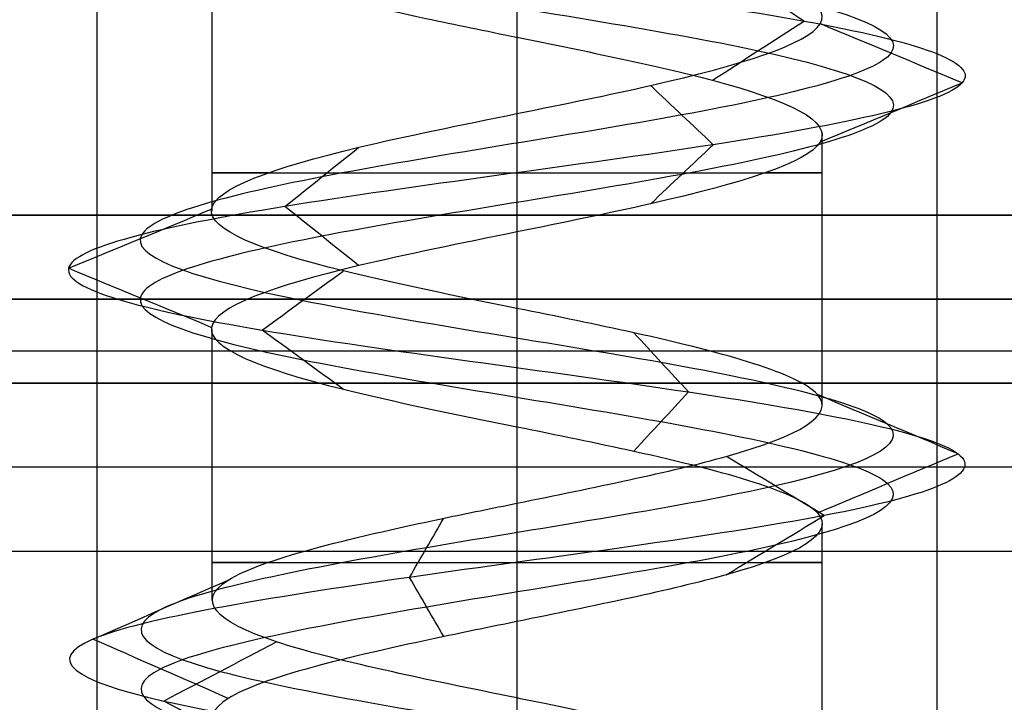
# Model space of a CAD drawing. Header units: millimetres. Extents: x -646 to 654, y -203 to 198.
# Tile 455 of 656: x -351.34 to -345.48, y 132.44 to 136.5. Entities that reach past the tile are written whole.
import ezdxf

# ---------------------------------------------------------------- set-up
doc = ezdxf.new("R2010")
doc.units = ezdxf.units.MM
doc.layers.add('Default', color=7, linetype='Continuous', true_color=0x000000)

msp = doc.modelspace()

# ---------------------------------------------------------------- linework, layer by layer
at = {"layer": 'Default', "color": 9, "true_color": 0xbebcba}
for p, q in [((-350.2002, 136.9776, 776.8222), (-350.2002, 135.3643, 776.8222)), ((-348.3844, 136.3989, 775.0083), (-348.3844, 134.7854, 775.0103)), ((-346.5685, 135.8193, 776.8222), (-346.5685, 134.2071, 776.8222)), ((-350.2002, 134.6603, 776.8222), (-350.2002, 133.0464, 776.8222)), ((-348.3844, 134.0813, 775.0103), (-348.3844, 132.4674, 775.0027)), ((-346.5685, 133.5029, 776.8222), (-346.5685, 131.8871, 776.8222))]:
    msp.add_line(p, q, dxfattribs=at)
at = {"layer": 'Default'}
for p, q in [((652.6156, 134.3403, 772.8222), (-645.3844, 134.3403, 772.8222)), ((-645.3844, 134.3403, 1170.8222), (652.6156, 134.3403, 1170.8222)), ((652.6156, 134.3403, 971.8222), (-645.3844, 134.3403, 971.8222)), ((-457.9349, 134.3403, 880.8222), (-270.8338, 134.3403, 880.8222)), ((652.6156, 133.8403, 885.3222), (-645.3844, 133.8403, 885.3222))]:
    msp.add_line(p, q, dxfattribs=at)
at = {"layer": 'Default', "color": 9, "true_color": 0xbebcba, "extrusion": (0, -1, 0)}
for centre, start, end in [((-348.3844, 776.8222, -135.5922), 144.57678, 270), ((-348.3844, 776.8222, -135.5922), 270, 35.24082), ((-348.3844, 776.8222, -133.2741), 144.69448, 270), ((-348.3844, 776.8222, -133.2741), 270, 35.48462)]:
    msp.add_arc(centre, 1.8159, start, end, dxfattribs=at)
at = {"layer": 'Default'}
for points in [[(-350.8844, 147.3403, 776.3222), (-350.8844, 140.8403, 776.3222), (-350.8844, 134.3403, 776.3222)], [(-348.3844, 147.3403, 778.8222), (-348.3844, 140.8403, 778.8222), (-348.3844, 134.3403, 778.8222)], [(-348.3844, 147.3403, 773.8222), (-348.3844, 140.8403, 773.8222), (-348.3844, 134.3403, 773.8222)], [(-345.8844, 147.3403, 776.3222), (-345.8844, 140.8403, 776.3222), (-345.8844, 134.3403, 776.3222)], [(-645.3844, 135.3403, 1171.8222), (3.6156, 135.3403, 1171.8222), (652.6156, 135.3403, 1171.8222)], [(652.6156, 135.3403, 771.8222), (3.6156, 135.3403, 771.8222), (-645.3844, 135.3403, 771.8222)], [(-645.3844, 134.8403, 1171.3222), (3.6156, 134.8403, 1171.3222), (652.6156, 134.8403, 1171.3222)], [(652.6156, 134.8403, 772.3222), (3.6156, 134.8403, 772.3222), (-645.3844, 134.8403, 772.3222)], [(-1.8844, 134.5307, 771.8222), (-319.1344, 134.5307, 771.8222), (-636.3844, 134.5307, 771.8222)], [(-1.8844, 134.5307, 780.8222), (-319.1344, 134.5307, 780.8222), (-636.3844, 134.5307, 780.8222)], [(652.6156, 134.3403, 884.8222), (3.6156, 134.3403, 884.8222), (-645.3844, 134.3403, 884.8222)], [(-645.3844, 134.3403, 876.8222), (3.6156, 134.3403, 876.8222), (652.6156, 134.3403, 876.8222)], [(-1.8844, 134.3403, 771.8222), (-319.1344, 134.3403, 771.8222), (-636.3844, 134.3403, 771.8222)], [(-1.8844, 134.3403, 780.8222), (-319.1344, 134.3403, 780.8222), (-636.3844, 134.3403, 780.8222)], [(-1.8844, 134.3403, 780.8222), (-319.1344, 134.3403, 780.8222), (-636.3844, 134.3403, 780.8222)], [(-1.8844, 134.3403, 873.8222), (-319.1344, 134.3403, 873.8222), (-636.3844, 134.3403, 873.8222)], [(-1.8844, 134.3403, 827.3222), (-319.1344, 134.3403, 827.3222), (-636.3844, 134.3403, 827.3222)], [(-350.8844, 134.3403, 776.3222), (-423.9096, 134.3403, 776.3222), (-496.9349, 134.3403, 776.3222)], [(-350.8844, 134.3403, 776.3222), (-350.8844, 111.8403, 776.3222), (-350.8844, 89.3403, 776.3222)], [(-348.3844, 134.3403, 778.8222), (-348.3844, 111.8403, 778.8222), (-348.3844, 89.3403, 778.8222)], [(-348.3844, 134.3403, 773.8222), (-348.3844, 111.8403, 773.8222), (-348.3844, 89.3403, 773.8222)], [(-345.8844, 134.3403, 776.3222), (-345.8844, 111.8403, 776.3222), (-345.8844, 89.3403, 776.3222)], [(-126.8844, 134.3403, 776.3222), (-236.3844, 134.3403, 776.3222), (-345.8844, 134.3403, 776.3222)], [(-645.3844, 133.3403, 885.8222), (3.6156, 133.3403, 885.8222), (652.6156, 133.3403, 885.8222)]]:
    msp.add_open_spline(points, degree=2, dxfattribs=at)
at = {"layer": 'Default', "color": 9, "true_color": 0xbebcba}
for points, degree in [([(-348.3844, 139.246, 774.5826), (-347.6402, 139.1234, 774.5826), (-346.1646, 138.8782, 775.3829), (-345.9697, 138.5104, 777.9095), (-347.9868, 138.1427, 779.438), (-350.365, 137.7749, 778.5775), (-350.9339, 137.4071, 776.1114), (-349.1716, 137.0393, 774.2956), (-346.6901, 136.6715, 774.7891), (-345.7571, 136.3037, 777.1412), (-347.2258, 135.936, 779.2017), (-349.7535, 135.5682, 779.0871), (-351.0297, 135.2004, 776.9021), (-349.8878, 134.8326, 774.6442), (-347.3716, 134.4648, 774.3771), (-345.7812, 134.097, 776.3452), (-346.5704, 133.7292, 778.7493), (-349.0177, 133.3615, 779.3918), (-350.8861, 132.9937, 777.6855), (-350.4677, 132.6259, 775.19), (-348.1449, 132.2581, 774.1865), (-346.041, 131.8903, 775.5923), (-346.0792, 131.5225, 778.1223), (-348.2246, 131.1548, 779.4639), (-350.516, 130.787, 778.3907), (-350.8589, 130.4192, 775.8837), (-348.9398, 130.0514, 774.2346), (-346.513, 129.6836, 774.9508), (-345.7968, 129.3158, 777.3777), (-347.4459, 128.948, 779.2968), (-349.9529, 128.5803, 778.9539), (-351.0261, 128.2125, 776.6624), (-349.6845, 127.8447, 774.517), (-347.1545, 127.4769, 774.4788), (-345.7487, 127.1091, 776.5827), (-346.7522, 126.7413, 778.9055), (-349.2477, 126.3736, 779.324), (-350.954, 126.0058, 777.4556), (-350.3114, 125.638, 775.0082), (-347.9073, 125.2702, 774.219), (-345.9393, 124.9024, 775.8094), (-346.2063, 124.5346, 778.3256), (-348.4643, 124.1669, 779.4675), (-350.6492, 123.7991, 778.1914), (-350.7638, 123.4313, 775.6636), (-348.7034, 123.0635, 774.195), (-346.3513, 122.6957, 775.1279), (-345.8577, 122.3279, 777.6096), (-347.6737, 121.9601, 779.3715), (-350.1393, 121.5924, 778.8032), (-351.0008, 121.2246, 776.424), (-349.4705, 120.8568, 774.4088), (-346.9474, 120.489, 774.5997), (-345.7378, 120.1212, 776.8222), (-346.9474, 119.7534, 779.0447), (-349.4705, 119.3857, 779.2356), (-351.0008, 119.0179, 777.2204), (-350.1393, 118.6501, 774.8413), (-347.6737, 118.2823, 774.2729), (-345.8577, 117.9145, 776.0349), (-346.3513, 117.5467, 778.5166), (-348.7034, 117.179, 779.4494), (-350.7638, 116.8112, 777.9808), (-350.6492, 116.4434, 775.4531), (-348.4643, 116.0756, 774.1769), (-346.2063, 115.7078, 775.3188), (-345.9393, 115.34, 777.835), (-347.9073, 114.9722, 779.4254), (-350.3114, 114.6045, 778.6362), (-350.954, 114.2367, 776.1889), (-349.2477, 113.8689, 774.3205), (-346.7522, 113.5011, 774.7389), (-345.7487, 113.1333, 777.0617), (-347.1545, 112.7655, 779.1656), (-349.6845, 112.3978, 779.1274), (-351.0261, 112.03, 776.982), (-349.9529, 111.6622, 774.6906), (-347.4459, 111.2944, 774.3477), (-345.7968, 110.9266, 776.2668), (-346.513, 110.5588, 778.6936), (-348.9398, 110.1911, 779.4098), (-350.8589, 109.8233, 777.7607), (-350.516, 109.4555, 775.2537), (-348.2246, 109.0877, 774.1805), (-346.0792, 108.7199, 775.5221), (-346.041, 108.3521, 778.0521), (-348.1449, 107.9843, 779.4579), (-350.4677, 107.6166, 778.4544), (-350.8861, 107.2488, 775.9589), (-349.0177, 106.881, 774.2526), (-346.5704, 106.5132, 774.8952), (-345.7812, 106.1454, 777.2993), (-347.3716, 105.7776, 779.2673), (-349.8878, 105.4099, 779.0003), (-351.0297, 105.0421, 776.7423), (-349.7535, 104.6743, 774.5574), (-347.2258, 104.3065, 774.4428), (-345.7571, 103.9387, 776.5032), (-346.6901, 103.5709, 778.8553), (-349.1716, 103.2031, 779.3488), (-350.9339, 102.8354, 777.533), (-350.365, 102.4676, 775.067), (-347.9868, 102.0998, 774.2064), (-345.9697, 101.732, 775.7349), (-346.1646, 101.3642, 778.2615), (-347.6402, 101.119, 779.0619), (-348.3844, 100.9964, 779.0619)], 3), ([(-348.3844, 139.0695, 774.1563), (-347.4985, 138.9469, 774.1563), (-345.7421, 138.7017, 775.109), (-345.5101, 138.3339, 778.1164), (-347.9112, 137.9661, 779.9359), (-350.7419, 137.5983, 778.9115), (-351.4191, 137.2305, 775.9761), (-349.3214, 136.8628, 773.8148), (-346.3676, 136.495, 774.4022), (-345.2571, 136.1272, 777.202), (-347.0053, 135.7594, 779.6545), (-350.0141, 135.3916, 779.5181), (-351.5331, 135.0238, 776.9174), (-350.1739, 134.656, 774.2297), (-347.1788, 134.2883, 773.9118), (-345.2858, 133.9205, 776.2544), (-346.2251, 133.5527, 779.116), (-349.1383, 133.1849, 779.8809), (-351.3622, 132.8171, 777.8498), (-350.8641, 132.4493, 774.8794), (-348.0993, 132.0816, 773.6849), (-345.595, 131.7138, 775.3582), (-345.6405, 131.346, 778.3698), (-348.1942, 130.9782, 779.9667), (-350.9217, 130.6104, 778.6892), (-351.3298, 130.2426, 775.7051), (-349.0455, 129.8749, 773.7422), (-346.1568, 129.5071, 774.5947), (-345.3043, 129.1393, 777.4834), (-347.2673, 128.7715, 779.7677), (-350.2514, 128.4037, 779.3595), (-351.5288, 128.0359, 776.632), (-349.9319, 127.6681, 774.0783), (-346.9204, 127.3004, 774.0329), (-345.2471, 126.9326, 776.5371), (-346.4416, 126.5648, 779.302), (-349.412, 126.197, 779.8001), (-351.443, 125.8292, 777.5761), (-350.6781, 125.4614, 774.663), (-347.8165, 125.0937, 773.7236), (-345.474, 124.7259, 775.6167), (-345.7918, 124.3581, 778.6117), (-348.4795, 123.9903, 779.971), (-351.0802, 123.6225, 778.4519), (-351.2167, 123.2547, 775.4432), (-348.7641, 122.887, 773.695), (-345.9644, 122.5192, 774.8054), (-345.3768, 122.1514, 777.7594), (-347.5384, 121.7836, 779.8567), (-350.4733, 121.4158, 779.1802), (-351.4987, 121.048, 776.3482), (-349.6772, 120.6802, 773.9496), (-346.674, 120.3125, 774.1768), (-345.2342, 119.9447, 776.8222), (-346.674, 119.5769, 779.4676), (-349.6772, 119.2091, 779.6949), (-351.4987, 118.8413, 777.2962), (-350.4733, 118.4735, 774.4643), (-347.5384, 118.1058, 773.7877), (-345.3768, 117.738, 775.885), (-345.9644, 117.3702, 778.839), (-348.7641, 117.0024, 779.9494), (-351.2167, 116.6346, 778.2013), (-351.0802, 116.2668, 775.1925), (-348.4795, 115.899, 773.6735), (-345.7918, 115.5313, 775.0327), (-345.474, 115.1635, 778.0277), (-347.8165, 114.7957, 779.9208), (-350.6781, 114.4279, 778.9814), (-351.443, 114.0601, 776.0683), (-349.412, 113.6923, 773.8443), (-346.4416, 113.3246, 774.3424), (-345.2471, 112.9568, 777.1073), (-346.9204, 112.589, 779.6116), (-349.9319, 112.2212, 779.5661), (-351.5288, 111.8534, 777.0124), (-350.2514, 111.4856, 774.2849), (-347.2673, 111.1179, 773.8767), (-345.3043, 110.7501, 776.161), (-346.1568, 110.3823, 779.0497), (-349.0455, 110.0145, 779.9022), (-351.3298, 109.6467, 777.9393), (-350.9217, 109.2789, 774.9552), (-348.1942, 108.9111, 773.6778), (-345.6405, 108.5434, 775.2747), (-345.595, 108.1756, 778.2862), (-348.0993, 107.8078, 779.9595), (-350.8641, 107.44, 778.765), (-351.3622, 107.0722, 775.7946), (-349.1383, 106.7044, 773.7636), (-346.2251, 106.3367, 774.5284), (-345.2858, 105.9689, 777.3901), (-347.1788, 105.6011, 779.7326), (-350.1739, 105.2333, 779.4148), (-351.5331, 104.8655, 776.7271), (-350.0141, 104.4977, 774.1263), (-347.0053, 104.13, 773.9899), (-345.2571, 103.7622, 776.4425), (-346.3676, 103.3944, 779.2422), (-349.3214, 103.0266, 779.8297), (-351.4191, 102.6588, 777.6683), (-350.7419, 102.291, 774.7329), (-347.9112, 101.9232, 773.7086), (-345.5101, 101.5555, 775.528), (-345.7421, 101.1877, 778.5354), (-347.4985, 100.9425, 779.4881), (-348.3844, 100.8199, 779.4881)], 3), ([(-348.3844, 138.8929, 774.5826), (-347.6402, 138.7703, 774.5826), (-346.1646, 138.5251, 775.3829), (-345.9697, 138.1573, 777.9095), (-347.9868, 137.7895, 779.438), (-350.365, 137.4218, 778.5775), (-350.9338, 137.054, 776.1114), (-349.1716, 136.6862, 774.2956), (-346.6901, 136.3184, 774.7891), (-345.7571, 135.9506, 777.1412), (-347.2258, 135.5828, 779.2016), (-349.7535, 135.2151, 779.087), (-351.0297, 134.8473, 776.9021), (-349.8877, 134.4795, 774.6442), (-347.3716, 134.1117, 774.3772), (-345.7812, 133.7439, 776.3452), (-346.5704, 133.3761, 778.7492), (-349.0177, 133.0084, 779.3918), (-350.8861, 132.6406, 777.6855), (-350.4676, 132.2728, 775.1901), (-348.1449, 131.905, 774.1866), (-346.041, 131.5372, 775.5923), (-346.0792, 131.1694, 778.1223), (-348.2246, 130.8016, 779.4639), (-350.516, 130.4339, 778.3907), (-350.8589, 130.0661, 775.8838), (-348.9398, 129.6983, 774.2347), (-346.513, 129.3305, 774.9509), (-345.7968, 128.9627, 777.3777), (-347.4459, 128.5949, 779.2967), (-349.9528, 128.2272, 778.9538), (-351.026, 127.8594, 776.6624), (-349.6845, 127.4916, 774.5171), (-347.1545, 127.1238, 774.4789), (-345.7487, 126.756, 776.5827), (-346.7522, 126.3882, 778.9055), (-349.2477, 126.0204, 779.3239), (-350.954, 125.6527, 777.4556), (-350.3114, 125.2849, 775.0082), (-347.9073, 124.9171, 774.2191), (-345.9393, 124.5493, 775.8094), (-346.2063, 124.1815, 778.3256), (-348.4643, 123.8137, 779.4675), (-350.6492, 123.446, 778.1913), (-350.7638, 123.0782, 775.6637), (-348.7034, 122.7104, 774.195), (-346.3513, 122.3426, 775.1279), (-345.8577, 121.9748, 777.6096), (-347.6737, 121.607, 779.3715), (-350.1393, 121.2393, 778.8031), (-351.0007, 120.8715, 776.424), (-349.4705, 120.5037, 774.4089), (-346.9474, 120.1359, 774.5998), (-345.7379, 119.7681, 776.8222), (-346.9474, 119.4003, 779.0447), (-349.4705, 119.0325, 779.2356), (-351.0007, 118.6648, 777.2204), (-350.1393, 118.297, 774.8413), (-347.6737, 117.9292, 774.2729), (-345.8577, 117.5614, 776.0349), (-346.3513, 117.1936, 778.5165), (-348.7034, 116.8258, 779.4494), (-350.7638, 116.4581, 777.9808), (-350.6492, 116.0903, 775.4531), (-348.4643, 115.7225, 774.1769), (-346.2063, 115.3547, 775.3188), (-345.9393, 114.9869, 777.835), (-347.9073, 114.6191, 779.4254), (-350.3114, 114.2514, 778.6362), (-350.954, 113.8836, 776.1889), (-349.2477, 113.5158, 774.3205), (-346.7522, 113.148, 774.7389), (-345.7487, 112.7802, 777.0617), (-347.1545, 112.4124, 779.1656), (-349.6845, 112.0446, 779.1274), (-351.026, 111.6769, 776.982), (-349.9528, 111.3091, 774.6906), (-347.4459, 110.9413, 774.3477), (-345.7968, 110.5735, 776.2668), (-346.513, 110.2057, 778.6936), (-348.9398, 109.8379, 779.4098), (-350.8589, 109.4702, 777.7607), (-350.516, 109.1024, 775.2537), (-348.2246, 108.7346, 774.1805), (-346.0792, 108.3668, 775.5221), (-346.041, 107.999, 778.0521), (-348.1449, 107.6312, 779.4579), (-350.4676, 107.2635, 778.4544), (-350.8861, 106.8957, 775.9589), (-349.0177, 106.5279, 774.2526), (-346.5704, 106.1601, 774.8952), (-345.7812, 105.7923, 777.2993), (-347.3716, 105.4245, 779.2673), (-349.8877, 105.0567, 779.0002), (-351.0297, 104.689, 776.7423), (-349.7535, 104.3212, 774.5574), (-347.2258, 103.9534, 774.4428), (-345.7571, 103.5856, 776.5032), (-346.6901, 103.2178, 778.8553), (-349.1716, 102.85, 779.3488), (-350.9338, 102.4823, 777.533), (-350.365, 102.1145, 775.067), (-347.9868, 101.7467, 774.2064), (-345.9697, 101.3789, 775.7349), (-346.1646, 101.0111, 778.2615), (-347.6402, 100.7659, 779.0618), (-348.3844, 100.6433, 779.0618)], 3), ([(-348.3844, 137.5583, 778.6381), (-348.3844, 136.7513, 778.6381), (-348.3844, 135.9443, 778.6381)], 2), ([(-346.6748, 136.495, 774.7709), (-346.8567, 136.6125, 774.9892), (-347.0386, 136.73, 775.2074), (-347.2205, 136.8475, 775.4257)], 3), ([(-347.2192, 136.1434, 775.4241), (-347.0377, 136.2606, 775.2064), (-346.8563, 136.3778, 774.9886), (-346.6748, 136.495, 774.7709)], 3), ([(-345.7336, 136.1272, 777.1441), (-346.0154, 136.2446, 777.1099), (-346.2972, 136.362, 777.0756), (-346.579, 136.4794, 777.0414)], 3), ([(-346.5771, 135.7758, 777.0417), (-346.2959, 135.8929, 777.0758), (-346.0147, 136.0101, 777.1099), (-345.7336, 136.1272, 777.1441)], 3), ([(-347.2154, 135.7594, 779.223), (-347.3394, 135.8765, 778.9684), (-347.4634, 135.9936, 778.7137), (-347.5874, 136.1108, 778.4591)], 3), ([(-349.7658, 135.3916, 779.1074), (-349.6194, 135.5087, 778.8651), (-349.4729, 135.6257, 778.6229), (-349.3265, 135.7428, 778.3807)], 3), ([(-347.5871, 135.4082, 778.4595), (-347.4632, 135.5253, 778.714), (-347.3393, 135.6423, 778.9685), (-347.2154, 135.7594, 779.223)], 3), ([(-351.0534, 135.0238, 776.9029), (-350.7704, 135.1409, 776.8943), (-350.4873, 135.258, 776.8858), (-350.2043, 135.3751, 776.8772)], 3), ([(-349.3265, 135.0405, 778.3807), (-349.4729, 135.1575, 778.6229), (-349.6194, 135.2746, 778.8652), (-349.7658, 135.3916, 779.1074)], 3), ([(-348.3844, 135.2401, 778.6381), (-348.3844, 134.4331, 778.6381), (-348.3844, 133.6261, 778.6381)], 2), ([(-350.2043, 134.6725, 776.8772), (-350.4873, 134.7896, 776.8858), (-350.7704, 134.9067, 776.8943), (-351.0534, 135.0238, 776.9029)], 3), ([(-349.9012, 134.656, 774.6246), (-349.7403, 134.7732, 774.8578), (-349.5794, 134.8903, 775.0909), (-349.4185, 135.0075, 775.324)], 3), ([(-349.4184, 134.3046, 775.3241), (-349.5794, 134.4217, 775.0909), (-349.7403, 134.5389, 774.8578), (-349.9012, 134.656, 774.6246)], 3), ([(-347.3625, 134.2883, 774.3552), (-347.4709, 134.4055, 774.617), (-347.5794, 134.5226, 774.8789), (-347.6878, 134.6398, 775.1407)], 3), ([(-347.6879, 133.9366, 775.1408), (-347.5794, 134.0539, 774.8789), (-347.471, 134.1711, 774.6171), (-347.3625, 134.2883, 774.3552)], 3), ([(-345.7578, 133.9205, 776.3409), (-346.0367, 134.0377, 776.392), (-346.3156, 134.155, 776.4431), (-346.5944, 134.2722, 776.4942)], 3), ([(-346.5541, 133.5527, 778.7665), (-346.7485, 133.67, 778.56), (-346.9429, 133.7873, 778.3535), (-347.1373, 133.9046, 778.147)], 3), ([(-346.5946, 133.5687, 776.4942), (-346.3157, 133.686, 776.4431), (-346.0368, 133.8032, 776.392), (-345.7578, 133.9205, 776.3409)], 3), ([(-347.1374, 133.2008, 778.1468), (-346.943, 133.3181, 778.3534), (-346.7485, 133.4354, 778.56), (-346.5541, 133.5527, 778.7665)], 3), ([(-349.0234, 133.1849, 779.4149), (-348.9555, 133.3022, 779.1394), (-348.8876, 133.4196, 778.8639), (-348.8197, 133.5369, 778.5884)], 3), ([(-350.9086, 132.8171, 777.6933), (-350.6402, 132.9345, 777.6007), (-350.3719, 133.0519, 777.5081), (-350.1035, 133.1693, 777.4155)], 3), ([(-348.8196, 132.8328, 778.5882), (-348.8876, 132.9502, 778.8637), (-348.9555, 133.0675, 779.1393), (-349.0234, 133.1849, 779.4149)], 3), ([(-348.3844, 132.922, 778.6381), (-348.3844, 132.115, 778.6381), (-348.3844, 131.308, 778.6381)], 2), ([(-350.1033, 132.4649, 777.4154), (-350.3717, 132.5823, 777.508), (-350.6402, 132.6997, 777.6006), (-350.9086, 132.8171, 777.6933)], 3), ([(-350.4863, 132.4493, 775.1754), (-350.2628, 132.5668, 775.3506), (-350.0392, 132.6842, 775.5257), (-349.8156, 132.8017, 775.7009)], 3), ([(-349.8155, 132.0969, 775.701), (-350.0391, 132.2144, 775.5258), (-350.2627, 132.3319, 775.3506), (-350.4863, 132.4493, 775.1754)], 3)]:
    msp.add_open_spline(points, degree=degree, dxfattribs=at)
for points, knots in [([(-348.3844, 135.9443, 778.6381), (-348.1091, 136, 778.6386), (-347.834, 136.0557, 778.5797), (-347.5885, 136.1115, 778.4601), (-347.0485, 136.2341, 778.1969), (-346.6515, 136.3567, 777.6399), (-346.5791, 136.4793, 777.0434), (-346.5067, 136.6019, 776.4469), (-346.7588, 136.7244, 775.8109), (-347.2202, 136.847, 775.4262), (-347.6816, 136.9696, 775.0414), (-348.3522, 137.0922, 774.9078), (-348.9257, 137.2148, 775.0863), (-349.4991, 137.3374, 775.2648), (-349.9754, 137.46, 775.7553), (-350.1366, 137.5826, 776.3337), (-350.1808, 137.6162, 776.492), (-350.2013, 137.6497, 776.6569), (-350.1997, 137.6833, 776.8222)], [-15.608782, -15.608782, -15.608782, -15.608782, -14.513515, -14.513515, -14.513515, -12.027044, -12.027044, -12.027044, -9.540542, -9.540542, -9.540542, -7.054719, -7.054719, -7.054719, -4.569483, -4.569483, -4.569483, -3.889128, -3.889128, -3.889128, -3.889128]), ([(-348.3844, 137.5583, 778.6381), (-348.8948, 137.4541, 778.6336), (-350.0137, 137.2276, 778.1432), (-350.4516, 136.8785, 776.2458), (-349.3544, 136.596, 775.1156), (-348.568, 136.4361, 775.0066), (-348.3844, 136.3989, 775.0083)], [-16.692913, -16.692913, -16.692913, -16.692913, -14.447297, -11.798626, -9.149955, -8.344764, -8.344764, -8.344764, -8.344764]), ([(-348.3844, 136.3989, 775.0083), (-347.9638, 136.3135, 775.0123), (-346.9343, 136.1056, 775.3684), (-346.2546, 135.7751, 777.0828), (-347.2289, 135.4742, 778.4501), (-348.1091, 135.2959, 778.6386), (-348.3844, 135.2401, 778.6381)], [-8.344764, -8.344764, -8.344764, -8.344764, -6.501284, -3.852612, -1.203941, 0, 0, 0, 0]), ([(-348.3844, 134.7854, 775.0103), (-348.7509, 134.8597, 775.0124), (-349.1183, 134.9339, 775.1204), (-349.4176, 135.0081, 775.3271), (-349.9119, 135.1307, 775.6684), (-350.2205, 135.2533, 776.2788), (-350.2024, 135.3759, 776.8793), (-350.1843, 135.4985, 777.4799), (-349.8394, 135.6211, 778.0705), (-349.3253, 135.7437, 778.3814), (-349.0451, 135.8105, 778.5509), (-348.7146, 135.8774, 778.6372), (-348.3844, 135.9443, 778.6381)], [-7.796772, -7.796772, -7.796772, -7.796772, -6.291562, -6.291562, -6.291562, -3.805314, -3.805314, -3.805314, -1.319095, -1.319095, -1.319095, 0, 0, 0, 0]), ([(-348.3844, 135.2401, 778.6381), (-348.7146, 135.1732, 778.6372), (-349.6513, 134.9838, 778.3925), (-350.5292, 134.6718, 776.8892), (-349.725, 134.3523, 775.2988), (-348.7509, 134.1555, 775.0124), (-348.3844, 134.0813, 775.0103)], [-16.677476, -16.677476, -16.677476, -16.677476, -15.23459, -12.588179, -9.941768, -8.339348, -8.339348, -8.339348, -8.339348]), ([(-348.3844, 133.6261, 778.6381), (-347.9278, 133.7192, 778.6337), (-347.4685, 133.812, 778.4585), (-347.1376, 133.9048, 778.1471), (-346.7002, 134.0274, 777.7355), (-346.487, 134.15, 777.0859), (-346.5952, 134.2726, 776.4953), (-346.7035, 134.3952, 775.9046), (-347.1333, 134.5177, 775.3729), (-347.6883, 134.6403, 775.1431), (-347.9072, 134.6887, 775.0525), (-348.1456, 134.7371, 775.0089), (-348.3844, 134.7854, 775.0103)], [-15.598746, -15.598746, -15.598746, -15.598746, -13.74817, -13.74817, -13.74817, -11.262851, -11.262851, -11.262851, -8.777429, -8.777429, -8.777429, -7.796772, -7.796772, -7.796772, -7.796772]), ([(-348.3844, 134.0813, 775.0103), (-348.1456, 134.0329, 775.0089), (-347.3029, 133.862, 775.1631), (-346.2737, 133.5684, 776.4364), (-346.8616, 133.2304, 778.2271), (-347.9278, 133.0151, 778.6337), (-348.3844, 132.922, 778.6381)], [-8.339348, -8.339348, -8.339348, -8.339348, -7.295358, -4.648947, -2.002536, 0, 0, 0, 0]), ([(-348.3844, 132.4674, 775.0027), (-348.9303, 132.5787, 775.0068), (-349.479, 132.6901, 775.27), (-349.8153, 132.8014, 775.6996), (-350.1856, 132.924, 776.1726), (-350.2986, 133.0466, 776.8472), (-350.1025, 133.1692, 777.4151), (-349.9065, 133.2918, 777.9831), (-349.4014, 133.4144, 778.4444), (-348.8181, 133.537, 778.5883), (-348.6767, 133.5667, 778.6232), (-348.5307, 133.5964, 778.6394), (-348.3844, 133.6261, 778.6381)], [-7.809918, -7.809918, -7.809918, -7.809918, -5.552262, -5.552262, -5.552262, -3.066016, -3.066016, -3.066016, -0.579549, -0.579549, -0.579549, 0, 0, 0, 0]), ([(-348.3844, 132.922, 778.6381), (-348.5307, 132.8923, 778.6394), (-349.279, 132.74, 778.5562), (-350.4116, 132.465, 777.5218), (-350.083, 132.1085, 775.5599), (-348.9303, 131.8746, 775.0068), (-348.3844, 131.7632, 775.0027)], [-16.735145, -16.735145, -16.735145, -16.735145, -16.091486, -13.436391, -10.781296, -8.369707, -8.369707, -8.369707, -8.369707]), ([(-348.3844, 131.308, 778.6381), (-348.3479, 131.3154, 778.6383), (-348.3115, 131.3228, 778.6373), (-348.2752, 131.3303, 778.6351), (-347.6755, 131.4529, 778.599), (-347.0956, 131.5755, 778.2366), (-346.8004, 131.6981, 777.7135), (-346.5052, 131.8207, 777.1905), (-346.4947, 131.9433, 776.5069), (-346.7737, 132.0658, 775.9752), (-347.0527, 132.1884, 775.4435), (-347.6212, 132.311, 775.0637), (-348.2193, 132.4336, 775.0095), (-348.2741, 132.4449, 775.0045), (-348.3292, 132.4561, 775.0023), (-348.3844, 132.4674, 775.0027)], [-15.638496, -15.638496, -15.638496, -15.638496, -15.494179, -15.494179, -15.494179, -13.008298, -13.008298, -13.008298, -10.523023, -10.523023, -10.523023, -8.037877, -8.037877, -8.037877, -7.809918, -7.809918, -7.809918, -7.809918])]:
    msp.add_open_spline(points, degree=3, knots=knots, dxfattribs=at)
at = {"layer": 'Default'}
msp.add_rational_spline([(-345.8844, 134.3403, 776.3222), (-345.8844, 134.3403, 778.8222), (-348.3844, 134.3403, 778.8222), (-350.8844, 134.3403, 778.8222), (-350.8844, 134.3403, 776.3222), (-350.8844, 134.3403, 773.8222), (-348.3844, 134.3403, 773.8222), (-345.8844, 134.3403, 773.8222), (-345.8844, 134.3403, 776.3222)], [1, 0.707106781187, 1, 0.707106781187, 1, 0.707106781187, 1, 0.707106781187, 1], degree=2, knots=[0, 0, 0, 5.497787, 5.497787, 10.995574, 10.995574, 16.493361, 16.493361, 21.991149, 21.991149, 21.991149], dxfattribs=at)
msp.add_rational_spline([(-345.8844, 134.3403, 776.3222), (-345.8844, 134.3403, 778.8222), (-348.3844, 134.3403, 778.8222), (-350.8844, 134.3403, 778.8222), (-350.8844, 134.3403, 776.3222), (-350.8844, 134.3403, 773.8222), (-348.3844, 134.3403, 773.8222), (-345.8844, 134.3403, 773.8222), (-345.8844, 134.3403, 776.3222)], [1, 0.707106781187, 1, 0.707106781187, 1, 0.707106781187, 1, 0.707106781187, 1], degree=2, knots=[0, 0, 0, 5.497787, 5.497787, 10.995574, 10.995574, 16.493361, 16.493361, 21.991149, 21.991149, 21.991149], dxfattribs=at)

doc.saveas('drawing.dxf')
